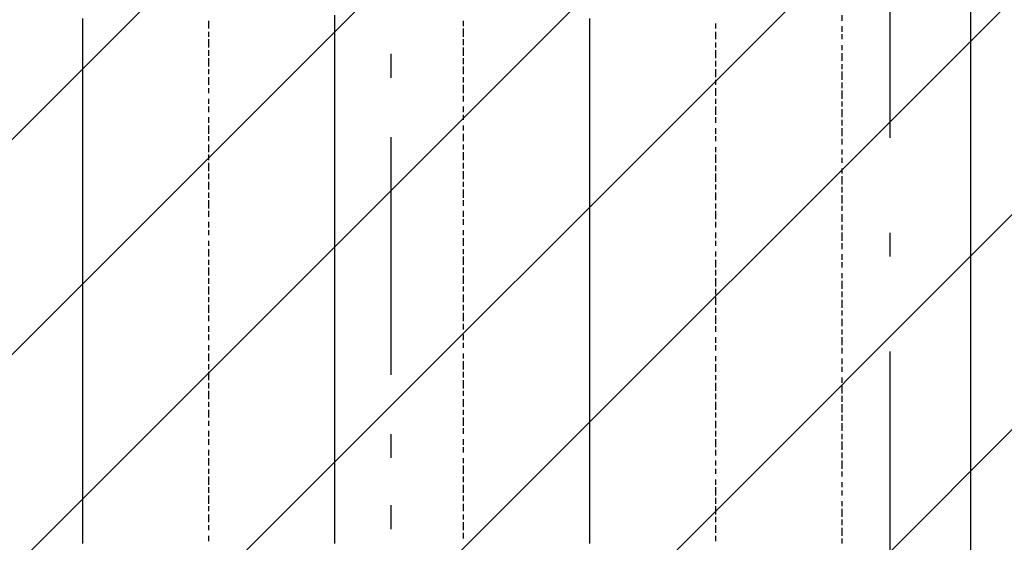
# Model space of a CAD drawing. Extents: x 997 to 109698, y 921 to 94021.
# Tile 406 of 656: x 16112 to 17666, y 39808 to 40633. Entities that reach past the tile are written whole.
import ezdxf

# ---------------------------------------------------------------- set-up
doc = ezdxf.new("R2010")
doc.units = 0
doc.header["$MEASUREMENT"] = 0
for name, color, linetype in [('12', 7, 'CONTINUOUS'), ('28', 7, 'CONTINUOUS'), ('40', 7, 'CONTINUOUS')]:
    doc.layers.add(name, color=color, linetype=linetype)

msp = doc.modelspace()

# ---------------------------------------------------------------- linework, layer by layer
at = {"layer": '12', "color": 5}
for p, q in [((17612.630503, 41062.563401), (17612.630503, 40059.563401)), ((16211.630503, 40622.563401), (16211.630503, 40634.563401)), ((16609.630503, 40626.563401), (16609.630503, 40639.563401)), ((17011.630503, 40626.563401), (17011.630503, 40634.563401)), ((16211.630503, 40613.563401), (16211.630503, 40622.563401)), ((16609.630503, 40618.563401), (16609.630503, 40626.563401)), ((16609.630503, 40605.563401), (16609.630503, 40618.563401)), ((17011.630503, 40618.563401), (17011.630503, 40626.563401)), ((17011.630503, 40605.563401), (17011.630503, 40618.563401)), ((16211.630503, 40605.563401), (16211.630503, 40613.563401)), ((16211.630503, 40592.563401), (16211.630503, 40605.563401)), ((16609.630503, 40596.563401), (16609.630503, 40605.563401)), ((17011.630503, 40596.563401), (17011.630503, 40605.563401)), ((16211.630503, 40584.563401), (16211.630503, 40592.563401)), ((16211.630503, 40575.563401), (16211.630503, 40584.563401)), ((16609.630503, 40588.563401), (16609.630503, 40596.563401)), ((16609.630503, 40575.563401), (16609.630503, 40588.563401)), ((17011.630503, 40588.563401), (17011.630503, 40596.563401)), ((17011.630503, 40575.563401), (17011.630503, 40588.563401)), ((16211.630503, 40562.563401), (16211.630503, 40575.563401)), ((16609.630503, 40567.563401), (16609.630503, 40575.563401)), ((17011.630503, 40567.563401), (17011.630503, 40575.563401)), ((16211.630503, 40554.563401), (16211.630503, 40562.563401)), ((16211.630503, 40546.563401), (16211.630503, 40554.563401)), ((16609.630503, 40558.563401), (16609.630503, 40567.563401)), ((16609.630503, 40546.563401), (16609.630503, 40558.563401)), ((17011.630503, 40558.563401), (17011.630503, 40567.563401)), ((17011.630503, 40546.563401), (17011.630503, 40558.563401)), ((16211.630503, 40533.563401), (16211.630503, 40546.563401)), ((16609.630503, 40537.563401), (16609.630503, 40546.563401)), ((16609.630503, 40529.563401), (16609.630503, 40537.563401)), ((17011.630503, 40537.563401), (17011.630503, 40546.563401)), ((17011.630503, 40524.563401), (17011.630503, 40537.563401)), ((16211.630503, 40524.563401), (16211.630503, 40533.563401)), ((16211.630503, 40516.563401), (16211.630503, 40524.563401)), ((16609.630503, 40516.563401), (16609.630503, 40529.563401)), ((17011.630503, 40516.563401), (17011.630503, 40524.563401)), ((16211.630503, 40503.563401), (16211.630503, 40516.563401)), ((16609.630503, 40507.563401), (16609.630503, 40516.563401)), ((16609.630503, 40495.563401), (16609.630503, 40507.563401)), ((17011.630503, 40507.563401), (17011.630503, 40516.563401)), ((17011.630503, 40495.563401), (17011.630503, 40507.563401)), ((16211.630503, 40495.563401), (16211.630503, 40503.563401)), ((16211.630503, 40482.563401), (16211.630503, 40495.563401)), ((16609.630503, 40486.563401), (16609.630503, 40495.563401)), ((17011.630503, 40486.563401), (17011.630503, 40495.563401)), ((16211.630503, 40474.563401), (16211.630503, 40482.563401)), ((16609.630503, 40478.563401), (16609.630503, 40486.563401)), ((16609.630503, 40465.563401), (16609.630503, 40478.563401)), ((17011.630503, 40478.563401), (17011.630503, 40486.563401)), ((17011.630503, 40465.563401), (17011.630503, 40478.563401)), ((16211.630503, 40465.563401), (16211.630503, 40474.563401)), ((16211.630503, 40452.563401), (16211.630503, 40465.563401)), ((16609.630503, 40457.563401), (16609.630503, 40465.563401)), ((17011.630503, 40457.563401), (17011.630503, 40465.563401)), ((16211.630503, 40444.563401), (16211.630503, 40452.563401)), ((16211.630503, 40435.563401), (16211.630503, 40444.563401)), ((16609.630503, 40448.563401), (16609.630503, 40457.563401)), ((16609.630503, 40435.563401), (16609.630503, 40448.563401)), ((17011.630503, 40448.563401), (17011.630503, 40457.563401)), ((17011.630503, 40435.563401), (17011.630503, 40448.563401)), ((16211.630503, 40423.563401), (16211.630503, 40435.563401)), ((16609.630503, 40427.563401), (16609.630503, 40435.563401)), ((17011.630503, 40427.563401), (17011.630503, 40435.563401)), ((16211.630503, 40414.563401), (16211.630503, 40423.563401)), ((16211.630503, 40406.563401), (16211.630503, 40414.563401)), ((16609.630503, 40419.563401), (16609.630503, 40427.563401)), ((16609.630503, 40406.563401), (16609.630503, 40419.563401)), ((17011.630503, 40414.563401), (17011.630503, 40427.563401)), ((17011.630503, 40406.563401), (17011.630503, 40414.563401)), ((16211.630503, 40393.563401), (16211.630503, 40406.563401)), ((16609.630503, 40397.563401), (16609.630503, 40406.563401)), ((16609.630503, 40385.563401), (16609.630503, 40397.563401)), ((17011.630503, 40397.563401), (17011.630503, 40406.563401)), ((17011.630503, 40385.563401), (17011.630503, 40397.563401)), ((16211.630503, 40385.563401), (16211.630503, 40393.563401)), ((16211.630503, 40372.563401), (16211.630503, 40385.563401)), ((16609.630503, 40376.563401), (16609.630503, 40385.563401)), ((17011.630503, 40376.563401), (17011.630503, 40385.563401)), ((16211.630503, 40364.563401), (16211.630503, 40372.563401)), ((16609.630503, 40368.563401), (16609.630503, 40376.563401)), ((16609.630503, 40355.563401), (16609.630503, 40368.563401)), ((17011.630503, 40368.563401), (17011.630503, 40376.563401)), ((17011.630503, 40355.563401), (17011.630503, 40368.563401)), ((16211.630503, 40355.563401), (16211.630503, 40364.563401)), ((16211.630503, 40342.563401), (16211.630503, 40355.563401)), ((16609.630503, 40347.563401), (16609.630503, 40355.563401)), ((17011.630503, 40347.563401), (17011.630503, 40355.563401)), ((16211.630503, 40334.563401), (16211.630503, 40342.563401)), ((16609.630503, 40338.563401), (16609.630503, 40347.563401)), ((16609.630503, 40325.563401), (16609.630503, 40338.563401)), ((17011.630503, 40338.563401), (17011.630503, 40347.563401)), ((17011.630503, 40325.563401), (17011.630503, 40338.563401)), ((16211.630503, 40325.563401), (16211.630503, 40334.563401)), ((16211.630503, 40313.563401), (16211.630503, 40325.563401)), ((16609.630503, 40317.563401), (16609.630503, 40325.563401)), ((17011.630503, 40317.563401), (17011.630503, 40325.563401)), ((16211.630503, 40304.563401), (16211.630503, 40313.563401)), ((16211.630503, 40296.563401), (16211.630503, 40304.563401)), ((16609.630503, 40308.563401), (16609.630503, 40317.563401)), ((16609.630503, 40296.563401), (16609.630503, 40308.563401)), ((17011.630503, 40304.563401), (17011.630503, 40317.563401)), ((17011.630503, 40296.563401), (17011.630503, 40304.563401)), ((16211.630503, 40283.563401), (16211.630503, 40296.563401)), ((16609.630503, 40287.563401), (16609.630503, 40296.563401)), ((17011.630503, 40287.563401), (17011.630503, 40296.563401)), ((16211.630503, 40275.563401), (16211.630503, 40283.563401)), ((16211.630503, 40262.563401), (16211.630503, 40275.563401)), ((16609.630503, 40279.563401), (16609.630503, 40287.563401)), ((16609.630503, 40266.563401), (16609.630503, 40279.563401)), ((17011.630503, 40275.563401), (17011.630503, 40287.563401)), ((17011.630503, 40266.563401), (17011.630503, 40275.563401)), ((16211.630503, 40253.563401), (16211.630503, 40262.563401)), ((16609.630503, 40258.563401), (16609.630503, 40266.563401)), ((16609.630503, 40245.563401), (16609.630503, 40258.563401)), ((17011.630503, 40258.563401), (17011.630503, 40266.563401)), ((17011.630503, 40245.563401), (17011.630503, 40258.563401)), ((16211.630503, 40245.563401), (16211.630503, 40253.563401)), ((16211.630503, 40232.563401), (16211.630503, 40245.563401)), ((16609.630503, 40237.563401), (16609.630503, 40245.563401)), ((17011.630503, 40237.563401), (17011.630503, 40245.563401)), ((16211.630503, 40224.563401), (16211.630503, 40232.563401)), ((16609.630503, 40228.563401), (16609.630503, 40237.563401)), ((16609.630503, 40215.563401), (16609.630503, 40228.563401)), ((17011.630503, 40228.563401), (17011.630503, 40237.563401)), ((17011.630503, 40215.563401), (17011.630503, 40228.563401)), ((16211.630503, 40215.563401), (16211.630503, 40224.563401)), ((16211.630503, 40203.563401), (16211.630503, 40215.563401)), ((16609.630503, 40207.563401), (16609.630503, 40215.563401)), ((17011.630503, 40207.563401), (17011.630503, 40215.563401)), ((16211.630503, 40194.563401), (16211.630503, 40203.563401)), ((16609.630503, 40198.563401), (16609.630503, 40207.563401)), ((16609.630503, 40186.563401), (16609.630503, 40198.563401)), ((17011.630503, 40198.563401), (17011.630503, 40207.563401)), ((17011.630503, 40186.563401), (17011.630503, 40198.563401)), ((16211.630503, 40186.563401), (16211.630503, 40194.563401)), ((16211.630503, 40173.563401), (16211.630503, 40186.563401)), ((16609.630503, 40177.563401), (16609.630503, 40186.563401)), ((17011.630503, 40177.563401), (17011.630503, 40186.563401)), ((16211.630503, 40165.563401), (16211.630503, 40173.563401)), ((16211.630503, 40152.563401), (16211.630503, 40165.563401)), ((16609.630503, 40169.563401), (16609.630503, 40177.563401)), ((16609.630503, 40156.563401), (16609.630503, 40169.563401)), ((17011.630503, 40165.563401), (17011.630503, 40177.563401)), ((17011.630503, 40156.563401), (17011.630503, 40165.563401)), ((16211.630503, 40143.563401), (16211.630503, 40152.563401)), ((16609.630503, 40148.563401), (16609.630503, 40156.563401)), ((17011.630503, 40148.563401), (17011.630503, 40156.563401)), ((16211.630503, 40135.563401), (16211.630503, 40143.563401)), ((16211.630503, 40122.563401), (16211.630503, 40135.563401)), ((16609.630503, 40135.563401), (16609.630503, 40148.563401)), ((16609.630503, 40126.563401), (16609.630503, 40135.563401)), ((17011.630503, 40135.563401), (17011.630503, 40148.563401)), ((17011.630503, 40126.563401), (17011.630503, 40135.563401)), ((16211.630503, 40114.563401), (16211.630503, 40122.563401)), ((16609.630503, 40118.563401), (16609.630503, 40126.563401)), ((16609.630503, 40105.563401), (16609.630503, 40118.563401)), ((17011.630503, 40118.563401), (17011.630503, 40126.563401)), ((17011.630503, 40105.563401), (17011.630503, 40118.563401)), ((16211.630503, 40105.563401), (16211.630503, 40114.563401)), ((16211.630503, 40093.563401), (16211.630503, 40105.563401)), ((16609.630503, 40097.563401), (16609.630503, 40105.563401)), ((17011.630503, 40097.563401), (17011.630503, 40105.563401)), ((16211.630503, 40084.563401), (16211.630503, 40093.563401)), ((16609.630503, 40088.563401), (16609.630503, 40097.563401)), ((16609.630503, 40076.563401), (16609.630503, 40088.563401)), ((17011.630503, 40088.563401), (17011.630503, 40097.563401)), ((17011.630503, 40076.563401), (17011.630503, 40088.563401)), ((16211.630503, 40076.563401), (16211.630503, 40084.563401)), ((16211.630503, 40063.563401), (16211.630503, 40076.563401)), ((16609.630503, 40067.563401), (16609.630503, 40076.563401)), ((17011.630503, 40067.563401), (17011.630503, 40076.563401)), ((16211.630503, 40054.563401), (16211.630503, 40063.563401)), ((16609.630503, 40059.563401), (16609.630503, 40067.563401)), ((16609.630503, 40046.563401), (16609.630503, 40059.563401)), ((17011.630503, 40054.563401), (17011.630503, 40067.563401)), ((17612.630503, 40059.563401), (17612.630503, 39060.563401)), ((16211.630503, 40042.563401), (16211.630503, 40054.563401)), ((16211.630503, 40033.563401), (16211.630503, 40042.563401)), ((16609.630503, 40038.563401), (16609.630503, 40046.563401)), ((17011.630503, 40046.563401), (17011.630503, 40054.563401)), ((17011.630503, 40038.563401), (17011.630503, 40046.563401)), ((16211.630503, 40025.563401), (16211.630503, 40033.563401)), ((16211.630503, 40012.563401), (16211.630503, 40025.563401)), ((16609.630503, 40025.563401), (16609.630503, 40038.563401)), ((16609.630503, 40016.563401), (16609.630503, 40025.563401)), ((17011.630503, 40025.563401), (17011.630503, 40038.563401)), ((17011.630503, 40016.563401), (17011.630503, 40025.563401)), ((16211.630503, 40004.563401), (16211.630503, 40012.563401)), ((16609.630503, 40008.563401), (16609.630503, 40016.563401)), ((17011.630503, 40008.563401), (17011.630503, 40016.563401)), ((16211.630503, 39995.563401), (16211.630503, 40004.563401)), ((16211.630503, 39983.563401), (16211.630503, 39995.563401)), ((16609.630503, 39995.563401), (16609.630503, 40008.563401)), ((16609.630503, 39987.563401), (16609.630503, 39995.563401)), ((17011.630503, 39995.563401), (17011.630503, 40008.563401)), ((17011.630503, 39987.563401), (17011.630503, 39995.563401)), ((16211.630503, 39974.563401), (16211.630503, 39983.563401)), ((16609.630503, 39978.563401), (16609.630503, 39987.563401)), ((16609.630503, 39966.563401), (16609.630503, 39978.563401)), ((17011.630503, 39978.563401), (17011.630503, 39987.563401)), ((17011.630503, 39966.563401), (17011.630503, 39978.563401)), ((16211.630503, 39966.563401), (16211.630503, 39974.563401)), ((16211.630503, 39953.563401), (16211.630503, 39966.563401)), ((16609.630503, 39957.563401), (16609.630503, 39966.563401)), ((17011.630503, 39957.563401), (17011.630503, 39966.563401)), ((16211.630503, 39944.563401), (16211.630503, 39953.563401)), ((16609.630503, 39949.563401), (16609.630503, 39957.563401)), ((16609.630503, 39936.563401), (16609.630503, 39949.563401)), ((17011.630503, 39944.563401), (17011.630503, 39957.563401)), ((16211.630503, 39936.563401), (16211.630503, 39944.563401)), ((16211.630503, 39923.563401), (16211.630503, 39936.563401)), ((16609.630503, 39928.563401), (16609.630503, 39936.563401)), ((17011.630503, 39936.563401), (17011.630503, 39944.563401)), ((17011.630503, 39928.563401), (17011.630503, 39936.563401)), ((16211.630503, 39915.563401), (16211.630503, 39923.563401)), ((16609.630503, 39915.563401), (16609.630503, 39928.563401)), ((17011.630503, 39915.563401), (17011.630503, 39928.563401)), ((16211.630503, 39902.563401), (16211.630503, 39915.563401)), ((16211.630503, 39894.563401), (16211.630503, 39902.563401)), ((16609.630503, 39906.563401), (16609.630503, 39915.563401)), ((16609.630503, 39898.563401), (16609.630503, 39906.563401)), ((17011.630503, 39906.563401), (17011.630503, 39915.563401)), ((17011.630503, 39898.563401), (17011.630503, 39906.563401)), ((16211.630503, 39885.563401), (16211.630503, 39894.563401)), ((16211.630503, 39872.563401), (16211.630503, 39885.563401)), ((16609.630503, 39885.563401), (16609.630503, 39898.563401)), ((16609.630503, 39877.563401), (16609.630503, 39885.563401)), ((17011.630503, 39885.563401), (17011.630503, 39898.563401)), ((17011.630503, 39877.563401), (17011.630503, 39885.563401)), ((16211.630503, 39864.563401), (16211.630503, 39872.563401)), ((16609.630503, 39868.563401), (16609.630503, 39877.563401)), ((17011.630503, 39868.563401), (17011.630503, 39877.563401)), ((16211.630503, 39856.563401), (16211.630503, 39864.563401)), ((16211.630503, 39843.563401), (16211.630503, 39856.563401)), ((16609.630503, 39856.563401), (16609.630503, 39868.563401)), ((16609.630503, 39847.563401), (16609.630503, 39856.563401)), ((17011.630503, 39856.563401), (17011.630503, 39868.563401)), ((17011.630503, 39847.563401), (17011.630503, 39856.563401)), ((16211.630503, 39834.563401), (16211.630503, 39843.563401)), ((16609.630503, 39839.563401), (16609.630503, 39847.563401)), ((16609.630503, 39826.563401), (16609.630503, 39839.563401)), ((17011.630503, 39834.563401), (17011.630503, 39847.563401)), ((16211.630503, 39826.563401), (16211.630503, 39834.563401)), ((16211.630503, 39813.563401), (16211.630503, 39826.563401)), ((16609.630503, 39817.563401), (16609.630503, 39826.563401)), ((17011.630503, 39826.563401), (17011.630503, 39834.563401)), ((17011.630503, 39817.563401), (17011.630503, 39826.563401)), ((16211.630503, 39805.563401), (16211.630503, 39813.563401)), ((16609.630503, 39805.563401), (16609.630503, 39817.563401)), ((17011.630503, 39805.563401), (17011.630503, 39817.563401))]:
    msp.add_line(p, q, dxfattribs=at)
at = {"layer": '12', "color": 1}
for p, q in [((16410.630503, 40618.563401), (16410.630503, 40630.563401)), ((16812.630503, 40622.563401), (16812.630503, 40630.563401)), ((17409.630503, 40639.563401), (17409.630503, 40630.563401)), ((16812.630503, 40605.563401), (16812.630503, 40618.563401)), ((17210.630503, 40618.563401), (17210.630503, 40626.563401)), ((17409.630503, 40622.563401), (17409.630503, 40613.563401)), ((16410.630503, 40605.563401), (16410.630503, 40613.563401)), ((16410.630503, 40588.563401), (16410.630503, 40601.563401)), ((16812.630503, 40592.563401), (16812.630503, 40601.563401)), ((17210.630503, 40601.563401), (17210.630503, 40613.563401)), ((17409.630503, 40609.563401), (17409.630503, 40601.563401)), ((16410.630503, 40575.563401), (16410.630503, 40584.563401)), ((16812.630503, 40575.563401), (16812.630503, 40588.563401)), ((17210.630503, 40588.563401), (17210.630503, 40596.563401)), ((17210.630503, 40571.563401), (17210.630503, 40584.563401)), ((17409.630503, 40592.563401), (17409.630503, 40584.563401)), ((16410.630503, 40558.563401), (16410.630503, 40571.563401)), ((16812.630503, 40562.563401), (16812.630503, 40571.563401)), ((17409.630503, 40579.563401), (17409.630503, 40567.563401)), ((16410.630503, 40546.563401), (16410.630503, 40554.563401)), ((16812.630503, 40546.563401), (16812.630503, 40558.563401)), ((17210.630503, 40558.563401), (17210.630503, 40567.563401)), ((17210.630503, 40541.563401), (17210.630503, 40554.563401)), ((17409.630503, 40562.563401), (17409.630503, 40554.563401)), ((16410.630503, 40529.563401), (16410.630503, 40541.563401)), ((16812.630503, 40533.563401), (16812.630503, 40541.563401)), ((17210.630503, 40529.563401), (17210.630503, 40537.563401)), ((17409.630503, 40550.563401), (17409.630503, 40537.563401)), ((16410.630503, 40516.563401), (16410.630503, 40524.563401)), ((16812.630503, 40516.563401), (16812.630503, 40529.563401)), ((17210.630503, 40512.563401), (17210.630503, 40524.563401)), ((17409.630503, 40533.563401), (17409.630503, 40524.563401)), ((16410.630503, 40499.563401), (16410.630503, 40507.563401)), ((16812.630503, 40503.563401), (16812.630503, 40512.563401)), ((17210.630503, 40499.563401), (17210.630503, 40507.563401)), ((17409.630503, 40520.563401), (17409.630503, 40507.563401)), ((16410.630503, 40486.563401), (16410.630503, 40495.563401)), ((16812.630503, 40486.563401), (16812.630503, 40495.563401)), ((17210.630503, 40482.563401), (17210.630503, 40495.563401)), ((17409.630503, 40503.563401), (17409.630503, 40495.563401)), ((17409.630503, 40491.563401), (17409.630503, 40478.563401)), ((16410.630503, 40469.563401), (16410.630503, 40478.563401)), ((16812.630503, 40474.563401), (16812.630503, 40482.563401)), ((17210.630503, 40469.563401), (17210.630503, 40478.563401)), ((16410.630503, 40452.563401), (16410.630503, 40465.563401)), ((16812.630503, 40457.563401), (16812.630503, 40465.563401)), ((17210.630503, 40452.563401), (17210.630503, 40461.563401)), ((17409.630503, 40474.563401), (17409.630503, 40465.563401)), ((17409.630503, 40461.563401), (17409.630503, 40448.563401)), ((16410.630503, 40440.563401), (16410.630503, 40448.563401)), ((16812.630503, 40440.563401), (16812.630503, 40452.563401)), ((17210.630503, 40440.563401), (17210.630503, 40448.563401)), ((17409.630503, 40444.563401), (17409.630503, 40435.563401)), ((16410.630503, 40423.563401), (16410.630503, 40435.563401)), ((16812.630503, 40427.563401), (16812.630503, 40435.563401)), ((17210.630503, 40423.563401), (17210.630503, 40431.563401)), ((16410.630503, 40410.563401), (16410.630503, 40419.563401)), ((16812.630503, 40410.563401), (16812.630503, 40423.563401)), ((17210.630503, 40406.563401), (17210.630503, 40419.563401)), ((17409.630503, 40427.563401), (17409.630503, 40419.563401)), ((17409.630503, 40414.563401), (17409.630503, 40406.563401)), ((16410.630503, 40393.563401), (16410.630503, 40406.563401)), ((16812.630503, 40397.563401), (16812.630503, 40406.563401)), ((17210.630503, 40393.563401), (17210.630503, 40402.563401)), ((17409.630503, 40397.563401), (17409.630503, 40389.563401)), ((16410.630503, 40380.563401), (16410.630503, 40389.563401)), ((16812.630503, 40380.563401), (16812.630503, 40393.563401)), ((17210.630503, 40376.563401), (17210.630503, 40389.563401)), ((17409.630503, 40385.563401), (17409.630503, 40372.563401)), ((16410.630503, 40364.563401), (16410.630503, 40376.563401)), ((16812.630503, 40368.563401), (16812.630503, 40376.563401)), ((17210.630503, 40364.563401), (17210.630503, 40372.563401)), ((17409.630503, 40368.563401), (17409.630503, 40359.563401)), ((16410.630503, 40351.563401), (16410.630503, 40359.563401)), ((16812.630503, 40351.563401), (16812.630503, 40364.563401)), ((17210.630503, 40347.563401), (17210.630503, 40359.563401)), ((17409.630503, 40355.563401), (17409.630503, 40342.563401)), ((16410.630503, 40334.563401), (16410.630503, 40347.563401)), ((16812.630503, 40338.563401), (16812.630503, 40347.563401)), ((17210.630503, 40334.563401), (17210.630503, 40342.563401)), ((17409.630503, 40338.563401), (17409.630503, 40330.563401)), ((16410.630503, 40321.563401), (16410.630503, 40330.563401)), ((16812.630503, 40321.563401), (16812.630503, 40330.563401)), ((17210.630503, 40317.563401), (17210.630503, 40330.563401)), ((17409.630503, 40325.563401), (17409.630503, 40313.563401)), ((16410.630503, 40304.563401), (16410.630503, 40313.563401)), ((16812.630503, 40308.563401), (16812.630503, 40317.563401)), ((17210.630503, 40304.563401), (17210.630503, 40313.563401)), ((17409.630503, 40308.563401), (17409.630503, 40300.563401)), ((16410.630503, 40292.563401), (16410.630503, 40300.563401)), ((16812.630503, 40292.563401), (16812.630503, 40300.563401)), ((17210.630503, 40287.563401), (17210.630503, 40296.563401)), ((17409.630503, 40296.563401), (17409.630503, 40283.563401)), ((16410.630503, 40275.563401), (16410.630503, 40283.563401)), ((16812.630503, 40275.563401), (16812.630503, 40287.563401)), ((17210.630503, 40275.563401), (17210.630503, 40283.563401)), ((17409.630503, 40279.563401), (17409.630503, 40270.563401)), ((16410.630503, 40258.563401), (16410.630503, 40270.563401)), ((16812.630503, 40262.563401), (16812.630503, 40270.563401)), ((16812.630503, 40245.563401), (16812.630503, 40258.563401)), ((17210.630503, 40258.563401), (17210.630503, 40266.563401)), ((17409.630503, 40262.563401), (17409.630503, 40253.563401)), ((16410.630503, 40245.563401), (16410.630503, 40253.563401)), ((17210.630503, 40241.563401), (17210.630503, 40253.563401)), ((17409.630503, 40249.563401), (17409.630503, 40241.563401)), ((16410.630503, 40228.563401), (16410.630503, 40241.563401)), ((16812.630503, 40232.563401), (16812.630503, 40241.563401)), ((16812.630503, 40215.563401), (16812.630503, 40228.563401)), ((17210.630503, 40228.563401), (17210.630503, 40237.563401)), ((17409.630503, 40232.563401), (17409.630503, 40224.563401)), ((16410.630503, 40215.563401), (16410.630503, 40224.563401)), ((16410.630503, 40198.563401), (16410.630503, 40211.563401)), ((16812.630503, 40203.563401), (16812.630503, 40211.563401)), ((17210.630503, 40211.563401), (17210.630503, 40224.563401)), ((17409.630503, 40220.563401), (17409.630503, 40207.563401)), ((16812.630503, 40186.563401), (16812.630503, 40198.563401)), ((17210.630503, 40198.563401), (17210.630503, 40207.563401)), ((17409.630503, 40203.563401), (17409.630503, 40194.563401)), ((16410.630503, 40186.563401), (16410.630503, 40194.563401)), ((16410.630503, 40169.563401), (16410.630503, 40182.563401)), ((16812.630503, 40173.563401), (16812.630503, 40182.563401)), ((17210.630503, 40182.563401), (17210.630503, 40194.563401)), ((17409.630503, 40190.563401), (17409.630503, 40177.563401)), ((16410.630503, 40156.563401), (16410.630503, 40165.563401)), ((16812.630503, 40156.563401), (16812.630503, 40169.563401)), ((17210.630503, 40169.563401), (17210.630503, 40177.563401)), ((17210.630503, 40152.563401), (17210.630503, 40165.563401)), ((17409.630503, 40173.563401), (17409.630503, 40165.563401)), ((16812.630503, 40143.563401), (16812.630503, 40152.563401)), ((17409.630503, 40160.563401), (17409.630503, 40148.563401)), ((16410.630503, 40139.563401), (16410.630503, 40148.563401)), ((16410.630503, 40126.563401), (16410.630503, 40135.563401)), ((16812.630503, 40126.563401), (16812.630503, 40135.563401)), ((17210.630503, 40139.563401), (17210.630503, 40148.563401)), ((17409.630503, 40143.563401), (17409.630503, 40135.563401)), ((16410.630503, 40110.563401), (16410.630503, 40118.563401)), ((16812.630503, 40114.563401), (16812.630503, 40122.563401)), ((17210.630503, 40122.563401), (17210.630503, 40131.563401)), ((17210.630503, 40110.563401), (17210.630503, 40118.563401)), ((17409.630503, 40131.563401), (17409.630503, 40118.563401)), ((16410.630503, 40093.563401), (16410.630503, 40105.563401)), ((16812.630503, 40097.563401), (16812.630503, 40105.563401)), ((17409.630503, 40114.563401), (17409.630503, 40105.563401)), ((16410.630503, 40080.563401), (16410.630503, 40088.563401)), ((16812.630503, 40080.563401), (16812.630503, 40093.563401)), ((17210.630503, 40093.563401), (17210.630503, 40101.563401)), ((17210.630503, 40076.563401), (17210.630503, 40088.563401)), ((17409.630503, 40097.563401), (17409.630503, 40088.563401)), ((16410.630503, 40063.563401), (16410.630503, 40076.563401)), ((16812.630503, 40067.563401), (16812.630503, 40076.563401)), ((17210.630503, 40063.563401), (17210.630503, 40071.563401)), ((17409.630503, 40084.563401), (17409.630503, 40076.563401)), ((16410.630503, 40050.563401), (16410.630503, 40059.563401)), ((16812.630503, 40050.563401), (16812.630503, 40063.563401)), ((17210.630503, 40046.563401), (17210.630503, 40059.563401)), ((17409.630503, 40067.563401), (17409.630503, 40059.563401)), ((16410.630503, 40033.563401), (16410.630503, 40046.563401)), ((16812.630503, 40038.563401), (16812.630503, 40046.563401)), ((17210.630503, 40033.563401), (17210.630503, 40042.563401)), ((17409.630503, 40054.563401), (17409.630503, 40042.563401)), ((16410.630503, 40021.563401), (16410.630503, 40029.563401)), ((16812.630503, 40021.563401), (16812.630503, 40033.563401)), ((17210.630503, 40016.563401), (17210.630503, 40029.563401)), ((17409.630503, 40038.563401), (17409.630503, 40029.563401)), ((17409.630503, 40025.563401), (17409.630503, 40012.563401)), ((16410.630503, 40004.563401), (16410.630503, 40016.563401)), ((16812.630503, 40008.563401), (16812.630503, 40016.563401)), ((17210.630503, 40004.563401), (17210.630503, 40012.563401)), ((16410.630503, 39991.563401), (16410.630503, 39999.563401)), ((16812.630503, 39991.563401), (16812.630503, 40004.563401)), ((17210.630503, 39987.563401), (17210.630503, 39999.563401)), ((17409.630503, 40008.563401), (17409.630503, 39999.563401)), ((17409.630503, 39995.563401), (17409.630503, 39983.563401)), ((16410.630503, 39974.563401), (16410.630503, 39983.563401)), ((16812.630503, 39978.563401), (16812.630503, 39987.563401)), ((17210.630503, 39974.563401), (17210.630503, 39983.563401)), ((17409.630503, 39978.563401), (17409.630503, 39970.563401)), ((16410.630503, 39961.563401), (16410.630503, 39970.563401)), ((16812.630503, 39961.563401), (16812.630503, 39970.563401)), ((17210.630503, 39957.563401), (17210.630503, 39970.563401)), ((17409.630503, 39966.563401), (17409.630503, 39953.563401)), ((16410.630503, 39944.563401), (16410.630503, 39953.563401)), ((16812.630503, 39949.563401), (16812.630503, 39957.563401)), ((17210.630503, 39944.563401), (17210.630503, 39953.563401)), ((17409.630503, 39949.563401), (17409.630503, 39940.563401)), ((16410.630503, 39928.563401), (16410.630503, 39940.563401)), ((16812.630503, 39932.563401), (16812.630503, 39940.563401)), ((17210.630503, 39928.563401), (17210.630503, 39936.563401)), ((17409.630503, 39936.563401), (17409.630503, 39923.563401)), ((16410.630503, 39915.563401), (16410.630503, 39923.563401)), ((16812.630503, 39915.563401), (16812.630503, 39928.563401)), ((17210.630503, 39915.563401), (17210.630503, 39923.563401)), ((17409.630503, 39919.563401), (17409.630503, 39911.563401)), ((16410.630503, 39898.563401), (16410.630503, 39911.563401)), ((16812.630503, 39902.563401), (16812.630503, 39911.563401)), ((17210.630503, 39898.563401), (17210.630503, 39906.563401)), ((17409.630503, 39902.563401), (17409.630503, 39894.563401)), ((16410.630503, 39885.563401), (16410.630503, 39894.563401)), ((16812.630503, 39885.563401), (16812.630503, 39898.563401)), ((17210.630503, 39881.563401), (17210.630503, 39894.563401)), ((17409.630503, 39889.563401), (17409.630503, 39881.563401)), ((16410.630503, 39868.563401), (16410.630503, 39881.563401)), ((16812.630503, 39872.563401), (16812.630503, 39881.563401)), ((17210.630503, 39868.563401), (17210.630503, 39877.563401)), ((17409.630503, 39872.563401), (17409.630503, 39864.563401)), ((16410.630503, 39856.563401), (16410.630503, 39864.563401)), ((16812.630503, 39856.563401), (16812.630503, 39868.563401)), ((17210.630503, 39851.563401), (17210.630503, 39864.563401)), ((17409.630503, 39860.563401), (17409.630503, 39847.563401)), ((16410.630503, 39839.563401), (16410.630503, 39851.563401)), ((16812.630503, 39843.563401), (16812.630503, 39851.563401)), ((16812.630503, 39826.563401), (16812.630503, 39839.563401)), ((17210.630503, 39839.563401), (17210.630503, 39847.563401)), ((17409.630503, 39843.563401), (17409.630503, 39834.563401)), ((16410.630503, 39826.563401), (16410.630503, 39834.563401)), ((17210.630503, 39822.563401), (17210.630503, 39834.563401)), ((17409.630503, 39830.563401), (17409.630503, 39817.563401)), ((16410.630503, 39809.563401), (16410.630503, 39817.563401)), ((16812.630503, 39813.563401), (16812.630503, 39822.563401)), ((17210.630503, 39809.563401), (17210.630503, 39817.563401)), ((17409.630503, 39813.563401), (17409.630503, 39805.563401))]:
    msp.add_line(p, q, dxfattribs=at)
at = {"layer": '28', "color": 2}
for p, q in [((14872.636205, 39216.208615), (34342.382828, 58685.955237)), ((14872.636205, 38876.79736), (34681.794083, 58685.955237)), ((14872.636205, 38537.386105), (35021.205338, 58685.955237)), ((14872.636205, 38197.97485), (35360.616592, 58685.955237)), ((14872.636205, 37858.563595), (35700.027847, 58685.955237)), ((14872.636205, 37519.15234), (36039.439102, 58685.955237)), ((14872.636205, 37179.741085), (36378.850357, 58685.955237))]:
    msp.add_line(p, q, dxfattribs=at)
at = {"layer": '28', "color": 4}
for p, q in [((17485.630503, 40446.063401), (17485.630503, 40821.063401)), ((17485.630503, 39733.563401), (17485.630503, 40108.563401))]:
    msp.add_line(p, q, dxfattribs=at)
at = {"layer": '28', "color": 4, "linetype": 'Continuous'}
msp.add_line((17485.630503, 40258.563401), (17485.630503, 40296.063401), dxfattribs=at)
at = {"layer": '40', "color": 8, "linetype": 'Continuous'}
for p, q in [((16697.636205, 40578.454238), (16697.636205, 40540.954238)), ((16697.636205, 40447.204238), (16697.636205, 40072.204238)), ((16697.636205, 39978.454238), (16697.636205, 39940.954238)), ((16697.636205, 39865.954238), (16697.636205, 39828.454238))]:
    msp.add_line(p, q, dxfattribs=at)

doc.saveas('drawing.dxf')
